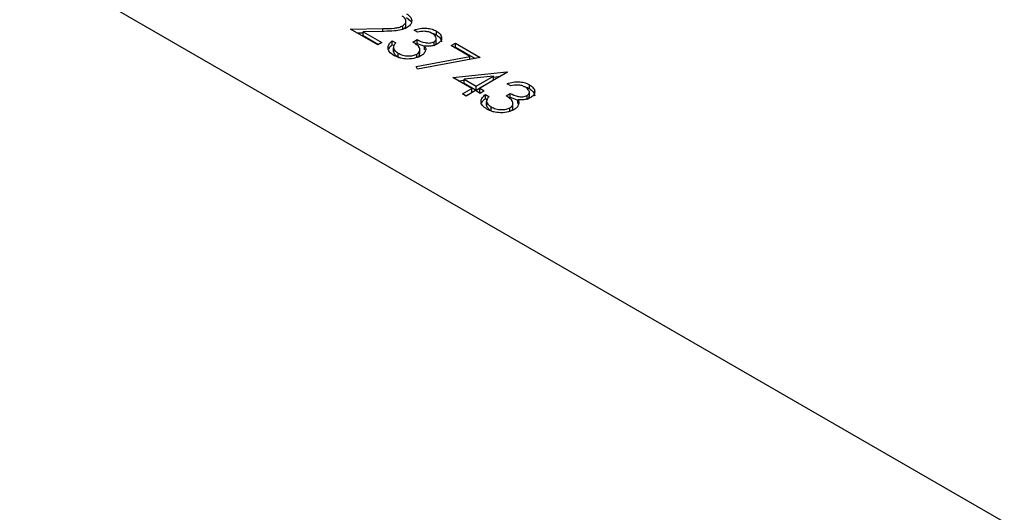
# Model space of a CAD drawing. Header units: inches. Extents: x 1802 to 2468, y -208 to -72.
# Tile 479 of 595: x 2221.31 to 2223.38, y -88.92 to -87.89. Entities that reach past the tile are written whole.
import ezdxf

# ---------------------------------------------------------------- set-up
doc = ezdxf.new("R2010")
doc.units = ezdxf.units.IN
doc.header["$LTSCALE"] = 0.5
doc.header["$MEASUREMENT"] = 0
doc.layers.add('DST-M-S', color=53, linetype='Continuous')

msp = doc.modelspace()

# ---------------------------------------------------------------- linework, layer by layer
at = {"layer": 'DST-M-S', "linetype": 'Continuous', "lineweight": 25}
for p, q in [((2220.68961, -87.39187), (2226.33232, -90.64934)), ((2222.119, -87.88203), (2222.12785, -87.88959)), ((2222.00104, -87.90625), (2222.06907, -87.90497)), ((2222.06907, -87.91094), (2222.06907, -87.90497)), ((2222.11112, -87.90653), (2222.11112, -87.89922)), ((2222.11791, -87.89878), (2222.11791, -87.88857)), ((2222.0587, -87.93953), (2222.00104, -87.90625)), ((2222.01474, -87.91416), (2222.02791, -87.91391)), ((2222.0718, -87.91089), (2222.02791, -87.91171)), ((2222.02791, -87.91171), (2222.0674, -87.93451)), ((2222.02791, -87.91988), (2222.02791, -87.91171)), ((2222.02791, -87.91988), (2222.06033, -87.93859)), ((2222.14246, -87.91253), (2222.13485, -87.90813)), ((2222.18166, -87.93522), (2222.18166, -87.92501)), ((2222.18186, -87.91832), (2222.18186, -87.91015)), ((2222.0674, -87.93451), (2222.0587, -87.93953)), ((2222.08916, -87.93074), (2222.09677, -87.93514)), ((2222.08916, -87.93891), (2222.08916, -87.93074)), ((2222.08916, -87.93891), (2222.09257, -87.94088)), ((2222.0916, -87.9436), (2222.0916, -87.95381)), ((2222.09169, -87.95391), (2222.09169, -87.94574)), ((2222.13267, -87.93325), (2222.14137, -87.92823)), ((2222.13827, -87.93818), (2222.14137, -87.93639)), ((2222.14137, -87.93639), (2222.14137, -87.92823)), ((2222.14137, -87.93639), (2222.15723, -87.94235)), ((2222.15723, -87.94971), (2222.15723, -87.94154)), ((2222.17702, -87.94094), (2222.17702, -87.93277)), ((2222.21317, -87.94079), (2222.22187, -87.93576)), ((2222.2525, -87.96349), (2222.21317, -87.94079)), ((2222.22024, -87.94487), (2222.22187, -87.94393)), ((2222.22187, -87.93576), (2222.27409, -87.96591)), ((2222.22187, -87.94393), (2222.22187, -87.93576)), ((2222.22187, -87.94393), (2222.2634, -87.9679)), ((2222.09189, -87.9528), (2222.09169, -87.95391)), ((2222.10128, -87.96474), (2222.10128, -87.95658)), ((2222.10128, -87.96474), (2222.10611, -87.96681)), ((2222.1395, -87.98451), (2222.2525, -87.96349)), ((2222.14083, -87.96685), (2222.14083, -87.95869)), ((2222.27409, -87.96591), (2222.14246, -87.9904)), ((2222.14727, -87.95836), (2222.14727, -87.94815)), ((2222.2525, -87.96993), (2222.2525, -87.96349)), ((2222.14246, -87.9904), (2222.1395, -87.98451)), ((2222.21644, -88.00799), (2222.3302, -87.99579)), ((2222.25669, -88.03122), (2222.21644, -88.00799)), ((2222.30224, -88.00492), (2222.2401, -88.0116)), ((2222.26539, -88.0262), (2222.30224, -88.00492)), ((2222.33175, -87.99668), (2222.273, -88.03059)), ((2222.30224, -88.01309), (2222.30224, -88.00492)), ((2222.30224, -88.00695), (2222.31663, -88.00541)), ((2222.3302, -87.99579), (2222.33175, -87.99668)), ((2222.3302, -87.99757), (2222.3302, -87.99579)), ((2222.22836, -88.01487), (2222.2401, -88.01361)), ((2222.2401, -88.0116), (2222.26539, -88.0262)), ((2222.2401, -88.01976), (2222.2401, -88.0116)), ((2222.2401, -88.01976), (2222.26539, -88.03436)), ((2222.26539, -88.03436), (2222.30224, -88.01309)), ((2222.26539, -88.03436), (2222.26539, -88.0262)), ((2222.33828, -88.02557), (2222.33066, -88.02117)), ((2222.37768, -88.03136), (2222.37768, -88.02319)), ((2222.2371, -88.04253), (2222.25669, -88.03122)), ((2222.24472, -88.04692), (2222.2371, -88.04253)), ((2222.24418, -88.04661), (2222.25669, -88.03939)), ((2222.2643, -88.03562), (2222.24472, -88.04692)), ((2222.25669, -88.03939), (2222.25669, -88.03122)), ((2222.27409, -88.04127), (2222.2643, -88.03562)), ((2222.273, -88.03059), (2222.28279, -88.03625)), ((2222.273, -88.03876), (2222.273, -88.03059)), ((2222.273, -88.03876), (2222.27572, -88.04033)), ((2222.28279, -88.03625), (2222.27409, -88.04127)), ((2222.28497, -88.04378), (2222.29259, -88.04818)), ((2222.28497, -88.05195), (2222.28497, -88.04378)), ((2222.32848, -88.04629), (2222.33719, -88.04127)), ((2222.33409, -88.05123), (2222.33719, -88.04943)), ((2222.33719, -88.04943), (2222.33719, -88.04127)), ((2222.33719, -88.04943), (2222.35305, -88.05539)), ((2222.37283, -88.05398), (2222.37283, -88.04581)), ((2222.37748, -88.04826), (2222.37748, -88.03805)), ((2222.28497, -88.05195), (2222.28838, -88.05392)), ((2222.28742, -88.05664), (2222.28742, -88.06685)), ((2222.2875, -88.06695), (2222.2875, -88.05878)), ((2222.2877, -88.06584), (2222.2875, -88.06695)), ((2222.29709, -88.07778), (2222.29709, -88.06962)), ((2222.34309, -88.0714), (2222.34309, -88.06119)), ((2222.35305, -88.06275), (2222.35305, -88.05459)), ((2222.29709, -88.07778), (2222.30192, -88.07985)), ((2222.33664, -88.07989), (2222.33664, -88.07173))]:
    msp.add_line(p, q, dxfattribs=at)
for points, knots in [([(2222.11112, -87.89922), (2222.11338, -87.8975), (2222.11792, -87.89406), (2222.1183, -87.88786), (2222.11563, -87.88251), (2222.11182, -87.87995), (2222.10991, -87.87866)], [0, 0, 0, 0, 0.2791258, 0.5589784, 0.77935, 1, 1, 1, 1]), ([(2222.119, -87.87387), (2222.12243, -87.87625), (2222.12929, -87.88103), (2222.13078, -87.88986), (2222.12748, -87.89764), (2222.1221, -87.90136), (2222.11941, -87.90323)], [0, 0, 0, 0, 0.2798903, 0.5592237, 0.7795824, 1, 1, 1, 1]), ([(2222.06907, -87.90497), (2222.07733, -87.9049), (2222.08883, -87.90481), (2222.1035, -87.90283), (2222.10858, -87.90042), (2222.11112, -87.89922)], [0, 0, 0, 0, 0.5607172, 0.7805321, 1, 1, 1, 1]), ([(2222.11941, -87.90323), (2222.1157, -87.90497), (2222.10827, -87.90846), (2222.09131, -87.91042), (2222.07921, -87.91071), (2222.0718, -87.91089)], [0, 0, 0, 0, 0.2792879, 0.5591538, 1, 1, 1, 1]), ([(2222.1127, -87.9059), (2222.11439, -87.90465), (2222.11765, -87.90224), (2222.11748, -87.8992), (2222.1174, -87.89774)], [0, 0, 0, 0, 0.5193613, 1, 1, 1, 1]), ([(2222.13485, -87.90813), (2222.13909, -87.90681), (2222.14756, -87.90418), (2222.16125, -87.90376), (2222.17324, -87.9059), (2222.17899, -87.90873), (2222.18186, -87.91015)], [0, 0, 0, 0, 0.2802877, 0.5596797, 0.7797465, 1, 1, 1, 1]), ([(2222.17326, -87.91524), (2222.17088, -87.91406), (2222.16612, -87.91172), (2222.15487, -87.91012), (2222.14717, -87.91162), (2222.14246, -87.91253)], [0, 0, 0, 0, 0.28063596, 0.56036441, 1, 1, 1, 1]), ([(2222.17017, -87.91394), (2222.17107, -87.91409), (2222.1756, -87.91485), (2222.17908, -87.91678), (2222.18186, -87.91832)], [0, 0, 0, 0, 0.19979801, 1, 1, 1, 1]), ([(2222.17702, -87.93277), (2222.17881, -87.93124), (2222.18241, -87.92817), (2222.18141, -87.92125), (2222.17635, -87.91751), (2222.17326, -87.91524)], [0, 0, 0, 0, 0.278859, 0.5600742, 1, 1, 1, 1]), ([(2222.18186, -87.91015), (2222.18493, -87.91235), (2222.19106, -87.91674), (2222.19383, -87.92463), (2222.19164, -87.93192), (2222.18695, -87.93543), (2222.1846, -87.93719)], [0, 0, 0, 0, 0.280085, 0.5598683, 0.7800992, 1, 1, 1, 1]), ([(2222.18186, -87.91832), (2222.18502, -87.92051), (2222.19125, -87.92484), (2222.19237, -87.93043), (2222.19293, -87.93318)], [0, 0, 0, 0, 0.5069595, 1, 1, 1, 1]), ([(2222.09244, -87.96152), (2222.08888, -87.95908), (2222.08179, -87.9542), (2222.07912, -87.94513), (2222.08236, -87.9371), (2222.08689, -87.93286), (2222.08916, -87.93074)], [0, 0, 0, 0, 0.2798859, 0.5589785, 0.7792629, 1, 1, 1, 1]), ([(2222.08182, -87.94844), (2222.08214, -87.94743), (2222.08325, -87.94396), (2222.08671, -87.941), (2222.08916, -87.93891)], [0, 0, 0, 0, 0.2920995, 1, 1, 1, 1]), ([(2222.09677, -87.93514), (2222.09508, -87.93701), (2222.09207, -87.94035), (2222.0918, -87.9441), (2222.09169, -87.94574)], [0, 0, 0, 0, 0.5606944, 1, 1, 1, 1]), ([(2222.09169, -87.94574), (2222.0926, -87.94803), (2222.09424, -87.95213), (2222.09912, -87.95521), (2222.10128, -87.95658)], [0, 0, 0, 0, 0.558748, 1, 1, 1, 1]), ([(2222.14083, -87.95869), (2222.14219, -87.95776), (2222.1449, -87.95591), (2222.1476, -87.95129), (2222.14702, -87.94252), (2222.13841, -87.93696), (2222.13267, -87.93325)], [0, 0, 0, 0, 0.125587, 0.2511907, 0.500605, 1, 1, 1, 1]), ([(2222.14137, -87.92823), (2222.14661, -87.93074), (2222.15446, -87.93451), (2222.16647, -87.93569), (2222.1731, -87.93464), (2222.17571, -87.93339), (2222.17702, -87.93277)], [0, 0, 0, 0, 0.4994185, 0.749016, 0.8745437, 1, 1, 1, 1]), ([(2222.1846, -87.93719), (2222.1825, -87.93824), (2222.1783, -87.94034), (2222.16874, -87.94234), (2222.16159, -87.94184), (2222.15723, -87.94154)], [0, 0, 0, 0, 0.2805082, 0.5607923, 1, 1, 1, 1]), ([(2222.15723, -87.94154), (2222.15818, -87.94328), (2222.15986, -87.94638), (2222.15939, -87.94961), (2222.15919, -87.95103)], [0, 0, 0, 0, 0.5597945, 1, 1, 1, 1]), ([(2222.17702, -87.94094), (2222.17905, -87.93942), (2222.18182, -87.93735), (2222.18133, -87.93486), (2222.1812, -87.93421)], [0, 0, 0, 0, 0.73587145, 1, 1, 1, 1]), ([(2222.09169, -87.95391), (2222.0926, -87.9562), (2222.09424, -87.96029), (2222.09912, -87.96338), (2222.10128, -87.96474)], [0, 0, 0, 0, 0.558748, 1, 1, 1, 1]), ([(2222.14918, -87.96266), (2222.1444, -87.96471), (2222.13485, -87.96882), (2222.11773, -87.96951), (2222.10306, -87.96677), (2222.09598, -87.96327), (2222.09244, -87.96152)], [0, 0, 0, 0, 0.279304, 0.5588383, 0.779277, 1, 1, 1, 1]), ([(2222.10128, -87.95658), (2222.10441, -87.95816), (2222.11068, -87.96133), (2222.12219, -87.96289), (2222.13306, -87.96218), (2222.13824, -87.95985), (2222.14083, -87.95869)], [0, 0, 0, 0, 0.2805991, 0.5601509, 0.7803026, 1, 1, 1, 1]), ([(2222.14381, -87.96454), (2222.14407, -87.96435), (2222.1456, -87.96321), (2222.14709, -87.9607), (2222.14669, -87.95842), (2222.1465, -87.95735)], [0, 0, 0, 0, 0.09586224, 0.5737014, 1, 1, 1, 1]), ([(2222.15919, -87.95103), (2222.15822, -87.95347), (2222.15648, -87.95783), (2222.15141, -87.96118), (2222.14918, -87.96266)], [0, 0, 0, 0, 0.5594191, 1, 1, 1, 1]), ([(2222.33066, -88.02117), (2222.3349, -88.01985), (2222.34337, -88.01722), (2222.35707, -88.0168), (2222.36905, -88.01894), (2222.3748, -88.02177), (2222.37768, -88.02319)], [0, 0, 0, 0, 0.2802877, 0.5596797, 0.7797465, 1, 1, 1, 1]), ([(2222.36908, -88.02828), (2222.36669, -88.0271), (2222.36194, -88.02476), (2222.35068, -88.02316), (2222.34298, -88.02466), (2222.33828, -88.02557)], [0, 0, 0, 0, 0.280636, 0.5603644, 1, 1, 1, 1]), ([(2222.36598, -88.02698), (2222.36689, -88.02713), (2222.37141, -88.02789), (2222.37489, -88.02982), (2222.37768, -88.03136)], [0, 0, 0, 0, 0.199798, 1, 1, 1, 1]), ([(2222.37283, -88.04581), (2222.37462, -88.04428), (2222.37822, -88.04121), (2222.37722, -88.03429), (2222.37216, -88.03055), (2222.36908, -88.02828)], [0, 0, 0, 0, 0.278859, 0.5600742, 1, 1, 1, 1]), ([(2222.37768, -88.02319), (2222.38074, -88.02539), (2222.38687, -88.02978), (2222.38964, -88.03767), (2222.38746, -88.04496), (2222.38276, -88.04847), (2222.38041, -88.05023)], [0, 0, 0, 0, 0.280085, 0.5598683, 0.7800992, 1, 1, 1, 1]), ([(2222.28825, -88.07456), (2222.2847, -88.07212), (2222.2776, -88.06724), (2222.27493, -88.05817), (2222.27817, -88.05015), (2222.2827, -88.0459), (2222.28497, -88.04378)], [0, 0, 0, 0, 0.2798859, 0.5589785, 0.7792629, 1, 1, 1, 1]), ([(2222.29259, -88.04818), (2222.2909, -88.05005), (2222.28788, -88.05339), (2222.28762, -88.05714), (2222.2875, -88.05878)], [0, 0, 0, 0, 0.5606944, 1, 1, 1, 1]), ([(2222.33664, -88.07173), (2222.338, -88.0708), (2222.34071, -88.06895), (2222.34342, -88.06434), (2222.34284, -88.05556), (2222.33423, -88.05), (2222.32848, -88.04629)], [0, 0, 0, 0, 0.125587, 0.2511907, 0.500605, 1, 1, 1, 1]), ([(2222.33719, -88.04127), (2222.34242, -88.04378), (2222.35028, -88.04755), (2222.36228, -88.04873), (2222.36891, -88.04768), (2222.37153, -88.04644), (2222.37283, -88.04581)], [0, 0, 0, 0, 0.4994185, 0.749016, 0.8745437, 1, 1, 1, 1]), ([(2222.38041, -88.05023), (2222.37831, -88.05128), (2222.37412, -88.05338), (2222.36455, -88.05538), (2222.35741, -88.05489), (2222.35305, -88.05459)], [0, 0, 0, 0, 0.2805082, 0.5607923, 1, 1, 1, 1]), ([(2222.37283, -88.05398), (2222.37487, -88.05246), (2222.37763, -88.05039), (2222.37714, -88.04791), (2222.37701, -88.04725)], [0, 0, 0, 0, 0.7358714, 1, 1, 1, 1]), ([(2222.37768, -88.03136), (2222.38083, -88.03355), (2222.38706, -88.03788), (2222.38819, -88.04347), (2222.38874, -88.04622)], [0, 0, 0, 0, 0.5069595, 1, 1, 1, 1]), ([(2222.27763, -88.06148), (2222.27796, -88.06047), (2222.27907, -88.057), (2222.28252, -88.05404), (2222.28497, -88.05195)], [0, 0, 0, 0, 0.29209947, 1, 1, 1, 1]), ([(2222.2875, -88.05878), (2222.28842, -88.06107), (2222.29005, -88.06517), (2222.29493, -88.06826), (2222.29709, -88.06962)], [0, 0, 0, 0, 0.558748, 1, 1, 1, 1]), ([(2222.2875, -88.06695), (2222.28842, -88.06924), (2222.29005, -88.07333), (2222.29493, -88.07642), (2222.29709, -88.07778)], [0, 0, 0, 0, 0.558748, 1, 1, 1, 1]), ([(2222.29709, -88.06962), (2222.30023, -88.0712), (2222.3065, -88.07437), (2222.31801, -88.07593), (2222.32888, -88.07523), (2222.33406, -88.07289), (2222.33664, -88.07173)], [0, 0, 0, 0, 0.2805991, 0.5601509, 0.7803026, 1, 1, 1, 1]), ([(2222.33963, -88.07758), (2222.33988, -88.07739), (2222.34141, -88.07625), (2222.34291, -88.07374), (2222.34251, -88.07146), (2222.34232, -88.07039)], [0, 0, 0, 0, 0.0958622, 0.5737014, 1, 1, 1, 1]), ([(2222.355, -88.06407), (2222.35403, -88.06651), (2222.3523, -88.07087), (2222.34722, -88.07422), (2222.34499, -88.0757)], [0, 0, 0, 0, 0.55941908, 1, 1, 1, 1]), ([(2222.35305, -88.05459), (2222.35399, -88.05632), (2222.35568, -88.05942), (2222.35521, -88.06265), (2222.355, -88.06407)], [0, 0, 0, 0, 0.5597945, 1, 1, 1, 1]), ([(2222.34499, -88.0757), (2222.34022, -88.07775), (2222.33067, -88.08186), (2222.31355, -88.08255), (2222.29887, -88.07981), (2222.29179, -88.07631), (2222.28825, -88.07456)], [0, 0, 0, 0, 0.279304, 0.5588383, 0.779277, 1, 1, 1, 1])]:
    msp.add_open_spline(points, degree=3, knots=knots, dxfattribs=at)

doc.saveas('drawing.dxf')
